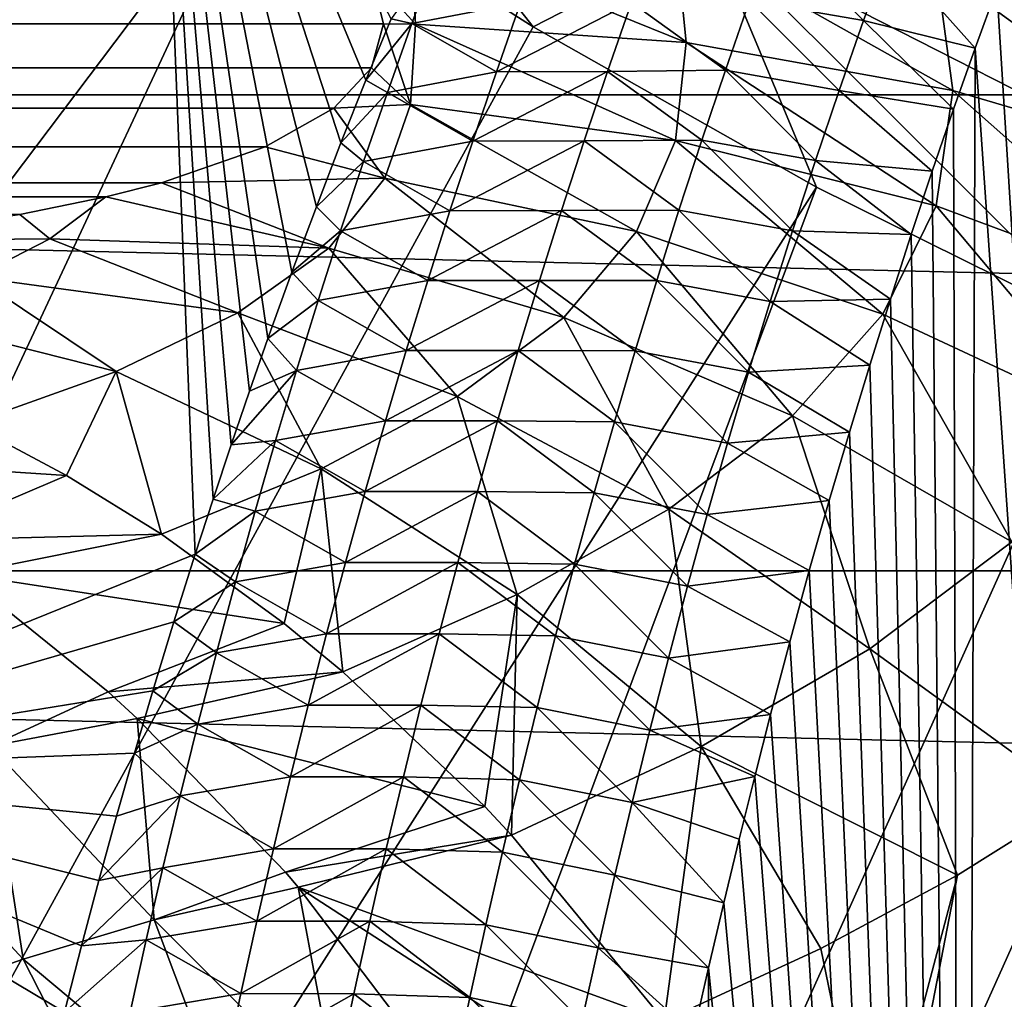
# Model space of a CAD drawing. Header units: metres. Extents: x -109 to 109, y -315 to 32.
# Tile 284 of 384: x 66.46 to 69.2, y -17.02 to -14.29. Entities that reach past the tile are written whole.
import ezdxf

# ---------------------------------------------------------------- set-up
doc = ezdxf.new("R2010")
doc.units = ezdxf.units.M
doc.layers.add('solid_K244242000C74_AAA', color=7, linetype='CONTINUOUS')

msp = doc.modelspace()

# ---------------------------------------------------------------- linework, layer by layer
at = {"layer": 'solid_K244242000C74_AAA'}
for points in [[(65.460144, -16.380287, 59.621948), (66.840843, -13.059432, 53.583248), (65.378433, -13.692873, 53.139709)], [(65.460144, -16.380287, 59.621948), (66.949203, -15.778422, 60.021004), (66.840843, -13.059432, 53.583248)], [(67.423172, -14.462131, 57.617397), (67.493111, -14.291137, 57.300911), (66.840843, -13.059432, 53.583248)], [(67.353951, -14.636343, 57.938789), (67.423172, -14.462131, 57.617397), (66.840843, -13.059432, 53.583248)], [(67.285515, -14.81392, 58.265347), (67.353951, -14.636343, 57.938789), (66.840843, -13.059432, 53.583248)], [(67.217896, -14.995011, 58.597317), (67.285515, -14.81392, 58.265347), (66.840843, -13.059432, 53.583248)], [(67.151154, -15.179767, 58.934956), (67.217896, -14.995011, 58.597317), (66.840843, -13.059432, 53.583248)], [(67.099846, -15.326205, 59.201828), (67.151154, -15.179767, 58.934956), (66.840843, -13.059432, 53.583248)], [(67.04908, -15.474814, 59.471878), (67.099846, -15.326205, 59.201828), (66.840843, -13.059432, 53.583248)], [(66.998856, -15.625525, 59.744888), (67.04908, -15.474814, 59.471878), (66.840843, -13.059432, 53.583248)], [(66.949203, -15.778422, 60.021004), (66.998856, -15.625525, 59.744888), (66.840843, -13.059432, 53.583248)], [(47.710915, -13.147866, -83.82), (105.289085, -13.147866, -83.82), (104.631042, -14.502484, -83.82)], [(47.710915, -13.147866, -83.82), (104.631042, -14.502484, -83.82), (48.368961, -14.502484, -83.82)], [(66.958008, -13.133426, -73.162537), (67.125237, -13.826756, -73.288864), (67.88755, -14.314016, -73.288864)], [(66.958008, -13.133426, -73.162537), (67.88755, -14.314016, -73.288864), (68.383095, -14.058889, -73.162537)], [(58.783802, -24.878853, -78.325066), (67.125237, -13.826756, -73.288864), (66.390419, -13.298938, -73.288864)], [(68.59893, -13.685053, -45.392651), (70.033722, -14.418556, -45.392651), (68.524734, -13.813568, -44.701569)], [(68.524933, -13.813225, -33.295631), (69.776314, -14.463711, -33.295631), (68.599327, -13.68437, -32.604633)], [(69.418716, -13.852786, -46.055901), (70.033722, -14.418556, -45.392651), (68.59893, -13.685053, -45.392651)], [(68.599327, -13.68437, -32.604633), (70.035156, -14.418338, -32.604633), (69.41993, -13.8521, -31.941523)], [(69.776314, -14.463711, -33.295631), (70.035156, -14.418338, -32.604633), (68.599327, -13.68437, -32.604633)], [(68.383095, -14.058889, -73.162537), (69.897118, -14.830321, -73.162537), (68.880981, -13.781766, -73.120003)], [(69.709419, -14.316969, -5.830495), (69.006821, -14.147294, -5.617753), (68.858704, -13.778415, -6.669751)], [(69.519203, -13.920051, -7.004905), (69.709419, -14.316969, -5.830495), (68.858704, -13.778415, -6.669751)], [(69.897118, -14.830321, -73.162537), (69.665779, -14.187294, -73.120003), (68.880981, -13.781766, -73.120003)], [(58.783802, -24.878853, -78.325066), (61.228916, -26.450235, -78.325066), (67.125237, -13.826756, -73.288864)], [(61.228916, -26.450235, -78.325066), (67.88755, -14.314016, -73.288864), (67.125237, -13.826756, -73.288864)], [(68.524734, -13.813568, -44.701569), (69.775696, -14.463863, -44.701569), (69.28894, -14.282878, -44)], [(70.033722, -14.418556, -45.392651), (69.775696, -14.463863, -44.701569), (68.524734, -13.813568, -44.701569)], [(69.28894, -14.282878, -34), (69.776314, -14.463711, -33.295631), (68.524933, -13.813225, -33.295631)], [(67.546921, -14.04719, -5.269554), (67.561272, -14.306464, -4.510857), (67.438721, -14.172194, -4.914154)], [(68.313011, -14.357572, -4.526977), (67.561272, -14.306464, -4.510857), (67.546921, -14.04719, -5.269554)], [(68.282883, -14.056742, -5.429879), (68.313011, -14.357572, -4.526977), (67.546921, -14.04719, -5.269554)], [(69.053787, -14.490412, -4.568868), (68.313011, -14.357572, -4.526977), (68.282883, -14.056742, -5.429879)], [(69.006821, -14.147294, -5.617753), (69.053787, -14.490412, -4.568868), (68.282883, -14.056742, -5.429879)], [(68.558495, -14.048972, 57.160973), (68.48912, -14.241294, 57.519547), (68.805771, -14.296486, 57.493538)], [(68.558495, -14.048972, 57.160973), (68.805771, -14.296486, 57.493538), (68.875557, -14.103351, 57.136017)], [(69.806503, -24.333389, 72.204231), (69.23674, -14.04473, 56.801155), (69.175911, -14.20735, 57.101067)], [(68.383095, -14.058889, -73.162537), (67.88755, -14.314016, -73.288864), (68.675125, -14.759292, -73.288864)], [(68.383095, -14.058889, -73.162537), (68.675125, -14.759292, -73.288864), (69.485657, -15.161276, -73.288864)], [(68.383095, -14.058889, -73.162537), (69.485657, -15.161276, -73.288864), (69.897118, -14.830321, -73.162537)], [(68.875557, -14.103351, 57.136017), (68.805771, -14.296486, 57.493538), (69.115524, -14.37303, 57.405819)], [(68.875557, -14.103351, 57.136017), (69.115524, -14.37303, 57.405819), (69.175911, -14.20735, 57.101067)], [(67.550858, -14.304642, 57.38776), (67.620857, -14.114303, 57.025047), (67.493111, -14.291137, 57.300911)], [(67.853012, -14.247331, 57.469696), (67.620857, -14.114303, 57.025047), (67.550858, -14.304642, 57.38776)], [(69.774063, -14.702551, -4.635764), (69.053787, -14.490412, -4.568868), (69.006821, -14.147294, -5.617753)], [(69.709419, -14.316969, -5.830495), (69.774063, -14.702551, -4.635764), (69.006821, -14.147294, -5.617753)], [(-67.472061, -14.305781, -4.510501), (-67.43866, -14.172089, -4.914459), (67.472061, -14.305765, -4.510553)], [(-67.43866, -14.172089, -4.914459), (67.438721, -14.172194, -4.914154), (67.472061, -14.305765, -4.510553)], [(67.561272, -14.306464, -4.510857), (67.472061, -14.305765, -4.510553), (67.438721, -14.172194, -4.914154)], [(69.806503, -24.333389, 72.204231), (69.175911, -14.20735, 57.101067), (69.115524, -14.37303, 57.405819)], [(67.785583, -14.438968, 57.830704), (67.853012, -14.247331, 57.469696), (67.550858, -14.304642, 57.38776)], [(68.161346, -14.24608, 57.551491), (67.853012, -14.247331, 57.469696), (67.785583, -14.438968, 57.830704)], [(68.09449, -14.437957, 57.910225), (68.161346, -14.24608, 57.551491), (67.785583, -14.438968, 57.830704)], [(68.09449, -14.437957, 57.910225), (68.421753, -14.434357, 57.878109), (68.161346, -14.24608, 57.551491)], [(68.161346, -14.24608, 57.551491), (68.421753, -14.434357, 57.878109), (68.48912, -14.241294, 57.519547)], [(68.48912, -14.241294, 57.519547), (68.421753, -14.434357, 57.878109), (68.737991, -14.49035, 57.851093)], [(68.48912, -14.241294, 57.519547), (68.737991, -14.49035, 57.851093), (68.805771, -14.296486, 57.493538)], [(67.550858, -14.304642, 57.38776), (67.493111, -14.291137, 57.300911), (67.423172, -14.462131, 57.617397)], [(68.805771, -14.296486, 57.493538), (68.737991, -14.49035, 57.851093), (69.055687, -14.54198, 57.715649)], [(68.805771, -14.296486, 57.493538), (69.055687, -14.54198, 57.715649), (69.115524, -14.37303, 57.405819)], [(-67.472061, -14.305781, -4.510501), (67.472061, -14.305765, -4.510553), (67.438698, -14.427843, -4.103333)], [(-67.438629, -14.427958, -4.102927), (-67.472061, -14.305781, -4.510501), (67.438698, -14.427843, -4.103333)], [(61.228916, -26.450235, -78.325066), (68.675125, -14.759292, -73.288864), (67.88755, -14.314016, -73.288864)], [(67.482903, -14.495765, 57.750332), (67.550858, -14.304642, 57.38776), (67.423172, -14.462131, 57.617397)], [(67.546906, -14.529252, -3.740658), (67.438698, -14.427843, -4.103333), (67.472061, -14.305765, -4.510553)], [(67.561272, -14.306464, -4.510857), (67.546906, -14.529252, -3.740658), (67.472061, -14.305765, -4.510553)], [(67.785583, -14.438968, 57.830704), (67.550858, -14.304642, 57.38776), (67.482903, -14.495765, 57.750332)], [(68.282875, -14.62903, -3.614815), (67.546906, -14.529252, -3.740658), (67.561272, -14.306464, -4.510857)], [(68.313011, -14.357572, -4.526977), (68.282875, -14.62903, -3.614815), (67.561272, -14.306464, -4.510857)], [(69.006821, -14.810961, -3.512867), (68.282875, -14.62903, -3.614815), (68.313011, -14.357572, -4.526977)], [(69.053787, -14.490412, -4.568868), (69.006821, -14.810961, -3.512867), (68.313011, -14.357572, -4.526977)], [(69.081337, -23.91721, 72.13089), (69.115524, -14.37303, 57.405819), (69.055687, -14.54198, 57.715649)], [(69.081337, -23.91721, 72.13089), (69.806503, -24.333389, 72.204231), (69.115524, -14.37303, 57.405819)], [(-67.438629, -14.427958, -4.102927), (67.438698, -14.427843, -4.103333), (67.333954, -14.539969, -3.686365)], [(-67.33371, -14.540141, -3.685687), (-67.438629, -14.427958, -4.102927), (67.333954, -14.539969, -3.686365)], [(67.546906, -14.529252, -3.740658), (67.333954, -14.539969, -3.686365), (67.438698, -14.427843, -4.103333)], [(67.720131, -14.631371, 58.191593), (67.785583, -14.438968, 57.830704), (67.482903, -14.495765, 57.750332)], [(68.09449, -14.437957, 57.910225), (67.785583, -14.438968, 57.830704), (67.720131, -14.631371, 58.191593)], [(68.029587, -14.630581, 58.268887), (68.09449, -14.437957, 57.910225), (67.720131, -14.631371, 58.191593)], [(68.029587, -14.630581, 58.268887), (68.356339, -14.628159, 58.236637), (68.09449, -14.437957, 57.910225)], [(68.09449, -14.437957, 57.910225), (68.356339, -14.628159, 58.236637), (68.421753, -14.434357, 57.878109)], [(68.421753, -14.434357, 57.878109), (68.356339, -14.628159, 58.236637), (68.67218, -14.68494, 58.20866)], [(68.421753, -14.434357, 57.878109), (68.67218, -14.68494, 58.20866), (68.737991, -14.49035, 57.851093)], [(67.482903, -14.495765, 57.750332), (67.423172, -14.462131, 57.617397), (67.353951, -14.636343, 57.938789)], [(68.737991, -14.49035, 57.851093), (68.67218, -14.68494, 58.20866), (68.996468, -14.71441, 58.030792)], [(68.737991, -14.49035, 57.851093), (68.996468, -14.71441, 58.030792), (69.055687, -14.54198, 57.715649)], [(69.709419, -15.071968, -3.435936), (69.006821, -14.810961, -3.512867), (69.053787, -14.490412, -4.568868)], [(69.774063, -14.702551, -4.635764), (69.709419, -15.071968, -3.435936), (69.053787, -14.490412, -4.568868)], [(48.368961, -14.502484, -83.82), (104.631042, -14.502484, -83.82), (103.909103, -15.824654, -83.82)], [(48.368961, -14.502484, -83.82), (103.909103, -15.824654, -83.82), (49.090897, -15.824654, -83.82)], [(67.416946, -14.687672, 58.112755), (67.482903, -14.495765, 57.750332), (67.353951, -14.636343, 57.938789)], [(67.720131, -14.631371, 58.191593), (67.482903, -14.495765, 57.750332), (67.416946, -14.687672, 58.112755)], [(-67.33371, -14.540141, -3.685687), (67.333954, -14.539969, -3.686365), (67.143341, -14.646828, -3.235808)], [(-67.142853, -14.647006, -3.234998), (-67.33371, -14.540141, -3.685687), (67.143341, -14.646828, -3.235808)], [(67.476105, -14.734381, -2.899864), (67.143341, -14.646828, -3.235808), (67.333954, -14.539969, -3.686365)], [(67.546906, -14.529252, -3.740658), (67.476105, -14.734381, -2.899864), (67.333954, -14.539969, -3.686365)], [(68.174767, -14.882281, -2.658296), (67.476105, -14.734381, -2.899864), (67.546906, -14.529252, -3.740658)], [(68.282875, -14.62903, -3.614815), (68.174767, -14.882281, -2.658296), (67.546906, -14.529252, -3.740658)], [(69.081337, -23.91721, 72.13089), (69.055687, -14.54198, 57.715649), (68.996468, -14.71441, 58.030792)], [(67.656624, -14.824542, 58.552353), (67.720131, -14.631371, 58.191593), (67.416946, -14.687672, 58.112755)], [(68.029587, -14.630581, 58.268887), (67.720131, -14.631371, 58.191593), (67.656624, -14.824542, 58.552353)], [(67.966591, -14.823952, 58.627457), (68.029587, -14.630581, 58.268887), (67.656624, -14.824542, 58.552353)], [(67.966591, -14.823952, 58.627457), (68.292854, -14.822697, 58.595119), (68.029587, -14.630581, 58.268887)], [(68.029587, -14.630581, 58.268887), (68.292854, -14.822697, 58.595119), (68.356339, -14.628159, 58.236637)], [(68.858727, -15.112206, -2.439541), (68.174767, -14.882281, -2.658296), (68.282875, -14.62903, -3.614815)], [(69.006821, -14.810961, -3.512867), (68.858727, -15.112206, -2.439541), (68.282875, -14.62903, -3.614815)], [(68.356339, -14.628159, 58.236637), (68.292854, -14.822697, 58.595119), (68.608292, -14.880255, 58.566227)], [(68.356339, -14.628159, 58.236637), (68.608292, -14.880255, 58.566227), (68.67218, -14.68494, 58.20866)], [(-67.142853, -14.647006, -3.234998), (67.143341, -14.646828, -3.235808), (66.855171, -14.746702, -2.744956)], [(-66.854454, -14.746876, -2.744023), (-67.142853, -14.647006, -3.234998), (66.855171, -14.746702, -2.744956)], [(67.476105, -14.734381, -2.899864), (66.855171, -14.746702, -2.744956), (67.143341, -14.646828, -3.235808)], [(67.416946, -14.687672, 58.112755), (67.353951, -14.636343, 57.938789), (67.285515, -14.81392, 58.265347)], [(68.67218, -14.68494, 58.20866), (68.608292, -14.880255, 58.566227), (68.937958, -14.890531, 58.351494)], [(68.67218, -14.68494, 58.20866), (68.937958, -14.890531, 58.351494), (68.996468, -14.71441, 58.030792)], [(67.352951, -14.880361, 58.47501), (67.416946, -14.687672, 58.112755), (67.285515, -14.81392, 58.265347)], [(67.656624, -14.824542, 58.552353), (67.416946, -14.687672, 58.112755), (67.352951, -14.880361, 58.47501)], [(67.476105, -14.734381, -2.899864), (67.319855, -14.928826, -1.978004), (66.855171, -14.746702, -2.744956)], [(67.973129, -15.120777, -1.654915), (67.319855, -14.928826, -1.978004), (67.476105, -14.734381, -2.899864)], [(68.174767, -14.882281, -2.658296), (67.973129, -15.120777, -1.654915), (67.476105, -14.734381, -2.899864)], [(69.081337, -23.91721, 72.13089), (68.996468, -14.71441, 58.030792), (68.937958, -14.890531, 58.351494)], [(-66.854454, -14.746876, -2.744023), (66.855171, -14.746702, -2.744956), (66.700584, -14.786029, -2.524548)], [(-66.704597, -14.785101, -2.529981), (-66.854454, -14.746876, -2.744023), (66.700584, -14.786029, -2.524548)], [(61.228916, -26.450235, -78.325066), (63.812321, -27.782076, -78.325066), (68.675125, -14.759292, -73.288864)], [(63.812321, -27.782076, -78.325066), (69.485657, -15.161276, -73.288864), (68.675125, -14.759292, -73.288864)], [(67.319855, -14.928826, -1.978004), (66.700584, -14.786029, -2.524548), (66.855171, -14.746702, -2.744956)], [(-66.704597, -14.785101, -2.529981), (66.700584, -14.786029, -2.524548), (66.461525, -14.835179, -2.217536)], [(66.545288, -14.902332, -1.798274), (66.461525, -14.835179, -2.217536), (66.700584, -14.786029, -2.524548)], [(67.319855, -14.928826, -1.978004), (66.545288, -14.902332, -1.798274), (66.700584, -14.786029, -2.524548)], [(67.352951, -14.880361, 58.47501), (67.285515, -14.81392, 58.265347), (67.217896, -14.995011, 58.597317)], [(67.966591, -14.823952, 58.627457), (68.231255, -15.017969, 58.953537), (68.292854, -14.822697, 58.595119)], [(68.292854, -14.822697, 58.595119), (68.231255, -15.017969, 58.953537), (68.546303, -15.076291, 58.923775)], [(68.292854, -14.822697, 58.595119), (68.546303, -15.076291, 58.923775), (68.608292, -14.880255, 58.566227)], [(69.519234, -15.42046, -2.24625), (68.858727, -15.112206, -2.439541), (69.006821, -14.810961, -3.512867)], [(69.709419, -15.071968, -3.435936), (69.519234, -15.42046, -2.24625), (69.006821, -14.810961, -3.512867)], [(66.545288, -14.902332, -1.798274), (65.957199, -14.908129, -1.657616), (66.461525, -14.835179, -2.217536)], [(67.595009, -15.018476, 58.912968), (67.656624, -14.824542, 58.552353), (67.352951, -14.880361, 58.47501)], [(67.966591, -14.823952, 58.627457), (67.656624, -14.824542, 58.552353), (67.595009, -15.018476, 58.912968)], [(67.905472, -15.018066, 58.98592), (67.966591, -14.823952, 58.627457), (67.595009, -15.018476, 58.912968)], [(67.905472, -15.018066, 58.98592), (68.231255, -15.017969, 58.953537), (67.966591, -14.823952, 58.627457)], [(66.336739, -15.008734, -1.041827), (65.957199, -14.908129, -1.657616), (66.545288, -14.902332, -1.798274)], [(67.067322, -15.108432, -1.009732), (66.336739, -15.008734, -1.041827), (66.545288, -14.902332, -1.798274)], [(67.319855, -14.928826, -1.978004), (67.067322, -15.108432, -1.009732), (66.545288, -14.902332, -1.798274)], [(67.290871, -15.073832, 58.83709), (67.352951, -14.880361, 58.47501), (67.217896, -14.995011, 58.597317)], [(67.595009, -15.018476, 58.912968), (67.352951, -14.880361, 58.47501), (67.290871, -15.073832, 58.83709)], [(68.608192, -15.394046, -1.354647), (67.973129, -15.120777, -1.654915), (68.174767, -14.882281, -2.658296)], [(68.858727, -15.112206, -2.439541), (68.608192, -15.394046, -1.354647), (68.174767, -14.882281, -2.658296)], [(68.608292, -14.880255, 58.566227), (68.546303, -15.076291, 58.923775), (68.880127, -15.070271, 58.677662)], [(68.608292, -14.880255, 58.566227), (68.880127, -15.070271, 58.677662), (68.937958, -14.890531, 58.351494)], [(69.081337, -23.91721, 72.13089), (68.937958, -14.890531, 58.351494), (68.880127, -15.070271, 58.677662)], [(67.676979, -15.340961, -0.631621), (67.067322, -15.108432, -1.009732), (67.319855, -14.928826, -1.978004)], [(67.973129, -15.120777, -1.654915), (67.676979, -15.340961, -0.631621), (67.319855, -14.928826, -1.978004)], [(66.729362, -15.271477, -0.017888), (66.074394, -15.105598, -0.264333), (66.336739, -15.008734, -1.041827)], [(67.067322, -15.108432, -1.009732), (66.729362, -15.271477, -0.017888), (66.336739, -15.008734, -1.041827)], [(67.290871, -15.073832, 58.83709), (67.217896, -14.995011, 58.597317), (67.151154, -15.179767, 58.934956)], [(67.535255, -15.213173, 59.27343), (67.595009, -15.018476, 58.912968), (67.290871, -15.073832, 58.83709)], [(67.905472, -15.018066, 58.98592), (67.595009, -15.018476, 58.912968), (67.535255, -15.213173, 59.27343)], [(67.846191, -15.212925, 59.344261), (67.905472, -15.018066, 58.98592), (67.535255, -15.213173, 59.27343)], [(67.846191, -15.212925, 59.344261), (68.171501, -15.213973, 59.311874), (67.905472, -15.018066, 58.98592)], [(67.905472, -15.018066, 58.98592), (68.171501, -15.213973, 59.311874), (68.231255, -15.017969, 58.953537)], [(68.231255, -15.017969, 58.953537), (68.171501, -15.213973, 59.311874), (68.48616, -15.273046, 59.281281)], [(68.231255, -15.017969, 58.953537), (68.48616, -15.273046, 59.281281), (68.546303, -15.076291, 58.923775)], [(67.230675, -15.268082, 59.198978), (67.290871, -15.073832, 58.83709), (67.151154, -15.179767, 58.934956)], [(67.535255, -15.213173, 59.27343), (67.290871, -15.073832, 58.83709), (67.230675, -15.268082, 59.198978)], [(68.546303, -15.076291, 58.923775), (68.48616, -15.273046, 59.281281), (68.822762, -15.253222, 59.008816)], [(68.546303, -15.076291, 58.923775), (68.822762, -15.253222, 59.008816), (68.880127, -15.070271, 58.677662)], [(69.081337, -23.91721, 72.13089), (68.880127, -15.070271, 58.677662), (68.822762, -15.253222, 59.008816)], [(66.729362, -15.271477, -0.017888), (66.32206, -15.416848, 0.978087), (66.074394, -15.105598, -0.264333)], [(67.298981, -15.541708, 0.395806), (66.729362, -15.271477, -0.017888), (67.067322, -15.108432, -1.009732)], [(67.676979, -15.340961, -0.631621), (67.298981, -15.541708, 0.395806), (67.067322, -15.108432, -1.009732)], [(68.264725, -15.653654, -0.277122), (67.676979, -15.340961, -0.631621), (67.973129, -15.120777, -1.654915)], [(68.608192, -15.394046, -1.354647), (68.264725, -15.653654, -0.277122), (67.973129, -15.120777, -1.654915)], [(69.216965, -15.744379, -1.080905), (68.608192, -15.394046, -1.354647), (68.858727, -15.112206, -2.439541)], [(69.519234, -15.42046, -2.24625), (69.216965, -15.744379, -1.080905), (68.858727, -15.112206, -2.439541)], [(63.812321, -27.782076, -78.325066), (70.316757, -15.518789, -73.288864), (69.485657, -15.161276, -73.288864)], [(67.230675, -15.268082, 59.198978), (67.151154, -15.179767, 58.934956), (67.099846, -15.326205, 59.201828)], [(67.477325, -15.40863, 59.63372), (67.535255, -15.213173, 59.27343), (67.230675, -15.268082, 59.198978)], [(67.846191, -15.212925, 59.344261), (67.535255, -15.213173, 59.27343), (67.477325, -15.40863, 59.63372)], [(67.788704, -15.408523, 59.702469), (67.846191, -15.212925, 59.344261), (67.477325, -15.40863, 59.63372)], [(67.788704, -15.408523, 59.702469), (68.113556, -15.410707, 59.670113), (67.846191, -15.212925, 59.344261)], [(67.846191, -15.212925, 59.344261), (68.113556, -15.410707, 59.670113), (68.171501, -15.213973, 59.311874)], [(68.171501, -15.213973, 59.311874), (68.113556, -15.410707, 59.670113), (68.427841, -15.470516, 59.638729)], [(68.171501, -15.213973, 59.311874), (68.427841, -15.470516, 59.638729), (68.48616, -15.273046, 59.281281)], [(68.48616, -15.273046, 59.281281), (68.765991, -15.439608, 59.345203), (68.822762, -15.253222, 59.008816)], [(69.081337, -23.91721, 72.13089), (68.822762, -15.253222, 59.008816), (68.765991, -15.439608, 59.345203)], [(66.591972, -15.559949, 1.199518), (66.32206, -15.416848, 0.978087), (66.729362, -15.271477, -0.017888)], [(66.855148, -15.722788, 1.414758), (66.591972, -15.559949, 1.199518), (66.729362, -15.271477, -0.017888)], [(67.298981, -15.541708, 0.395806), (66.855148, -15.722788, 1.414758), (66.729362, -15.271477, -0.017888)], [(67.230675, -15.268082, 59.198978), (67.099846, -15.326205, 59.201828), (67.04908, -15.474814, 59.471878)], [(67.172318, -15.463111, 59.560669), (67.230675, -15.268082, 59.198978), (67.04908, -15.474814, 59.471878)], [(67.477325, -15.40863, 59.63372), (67.230675, -15.268082, 59.198978), (67.172318, -15.463111, 59.560669)], [(68.48616, -15.273046, 59.281281), (68.427841, -15.470516, 59.638729), (68.765991, -15.439608, 59.345203)], [(67.843002, -15.890591, 0.784558), (67.298981, -15.541708, 0.395806), (67.676979, -15.340961, -0.631621)], [(68.264725, -15.653654, -0.277122), (67.843002, -15.890591, 0.784558), (67.676979, -15.340961, -0.631621)], [(68.82312, -16.041754, 0.049357), (68.264725, -15.653654, -0.277122), (68.608192, -15.394046, -1.354647)], [(69.216965, -15.744379, -1.080905), (68.82312, -16.041754, 0.049357), (68.608192, -15.394046, -1.354647)], [(65.781937, -15.507158, 1.98079), (66.32206, -15.416848, 0.978087), (66.591972, -15.559949, 1.199518)], [(67.421173, -15.604848, 59.993832), (67.477325, -15.40863, 59.63372), (67.172318, -15.463111, 59.560669)], [(67.788704, -15.408523, 59.702469), (67.477325, -15.40863, 59.63372), (67.421173, -15.604848, 59.993832)], [(67.732979, -15.60486, 60.060528), (67.788704, -15.408523, 59.702469), (67.421173, -15.604848, 59.993832)], [(67.732979, -15.60486, 60.060528), (68.057396, -15.60817, 60.02824), (67.788704, -15.408523, 59.702469)], [(67.788704, -15.408523, 59.702469), (68.057396, -15.60817, 60.02824), (68.113556, -15.410707, 59.670113)], [(68.113556, -15.410707, 59.670113), (68.057396, -15.60817, 60.02824), (68.3713, -15.6687, 59.996105)], [(68.113556, -15.410707, 59.670113), (68.3713, -15.6687, 59.996105), (68.427841, -15.470516, 59.638729)], [(68.427841, -15.470516, 59.638729), (68.709923, -15.629684, 59.687099), (68.765991, -15.439608, 59.345203)], [(69.081337, -23.91721, 72.13089), (68.765991, -15.439608, 59.345203), (68.709923, -15.629684, 59.687099)], [(67.172318, -15.463111, 59.560669), (67.04908, -15.474814, 59.471878), (66.998856, -15.625525, 59.744888)], [(67.115761, -15.658916, 59.922146), (67.172318, -15.463111, 59.560669), (66.998856, -15.625525, 59.744888)], [(67.421173, -15.604848, 59.993832), (67.172318, -15.463111, 59.560669), (67.115761, -15.658916, 59.922146)], [(68.427841, -15.470516, 59.638729), (68.3713, -15.6687, 59.996105), (68.709923, -15.629684, 59.687099)], [(63.812321, -27.782076, -78.325066), (66.510628, -28.862318, -78.325066), (70.316757, -15.518789, -73.288864)], [(66.168236, -15.740952, 2.297505), (65.781937, -15.507158, 1.98079), (66.591972, -15.559949, 1.199518)], [(66.510628, -28.862318, -78.325066), (71.165993, -15.830783, -73.288864), (70.316757, -15.518789, -73.288864)], [(66.168236, -15.740952, 2.297505), (66.591972, -15.559949, 1.199518), (66.855148, -15.722788, 1.414758)], [(67.196312, -15.970968, 1.692721), (66.855148, -15.722788, 1.414758), (67.298981, -15.541708, 0.395806)], [(67.359047, -16.105417, 1.824845), (67.196312, -15.970968, 1.692721), (67.298981, -15.541708, 0.395806)], [(67.843002, -15.890591, 0.784558), (67.359047, -16.105417, 1.824845), (67.298981, -15.541708, 0.395806)], [(67.366783, -15.801824, 60.353752), (67.421173, -15.604848, 59.993832), (67.115761, -15.658916, 59.922146)], [(67.732979, -15.60486, 60.060528), (67.421173, -15.604848, 59.993832), (67.366783, -15.801824, 60.353752)], [(67.679001, -15.801936, 60.418427), (67.732979, -15.60486, 60.060528), (67.366783, -15.801824, 60.353752)], [(67.679001, -15.801936, 60.418427), (68.002975, -15.806358, 60.386246), (67.732979, -15.60486, 60.060528)], [(67.732979, -15.60486, 60.060528), (68.002975, -15.806358, 60.386246), (68.057396, -15.60817, 60.02824)], [(68.057396, -15.60817, 60.02824), (68.002975, -15.806358, 60.386246), (68.316513, -15.867597, 60.353394)], [(68.057396, -15.60817, 60.02824), (68.316513, -15.867597, 60.353394), (68.3713, -15.6687, 59.996105)], [(67.115761, -15.658916, 59.922146), (66.998856, -15.625525, 59.744888), (66.949203, -15.778422, 60.021004)], [(68.3713, -15.6687, 59.996105), (68.654678, -15.823707, 60.034775), (68.709923, -15.629684, 59.687099)], [(69.081337, -23.91721, 72.13089), (68.709923, -15.629684, 59.687099), (68.654678, -15.823707, 60.034775)], [(67.060974, -15.855498, 60.283405), (67.115761, -15.658916, 59.922146), (66.949203, -15.778422, 60.021004)], [(67.366783, -15.801824, 60.353752), (67.115761, -15.658916, 59.922146), (67.060974, -15.855498, 60.283405)], [(68.354568, -16.312912, 1.143528), (67.843002, -15.890591, 0.784558), (68.264725, -15.653654, -0.277122)], [(68.82312, -16.041754, 0.049357), (68.354568, -16.312912, 1.143528), (68.264725, -15.653654, -0.277122)], [(68.3713, -15.6687, 59.996105), (68.316513, -15.867597, 60.353394), (68.654678, -15.823707, 60.034775)], [(66.301353, -15.833938, 2.406905), (66.168236, -15.740952, 2.297505), (66.855148, -15.722788, 1.414758)], [(66.301353, -15.833938, 2.406905), (66.855148, -15.722788, 1.414758), (67.196312, -15.970968, 1.692721)], [(69.216965, -15.744379, -1.080905), (69.400452, -16.460987, 0.205228), (68.82312, -16.041754, 0.049357)], [(66.889832, -15.966778, 60.360012), (66.949203, -15.778422, 60.021004), (65.460144, -16.380287, 59.621948)], [(67.060974, -15.855498, 60.283405), (66.949203, -15.778422, 60.021004), (66.889832, -15.966778, 60.360012)], [(67.314117, -15.999557, 60.71347), (67.366783, -15.801824, 60.353752), (67.060974, -15.855498, 60.283405)], [(67.679001, -15.801936, 60.418427), (67.366783, -15.801824, 60.353752), (67.314117, -15.999557, 60.71347)], [(67.626724, -15.999748, 60.776157), (67.679001, -15.801936, 60.418427), (67.314117, -15.999557, 60.71347)], [(67.626724, -15.999748, 60.776157), (67.950279, -16.005272, 60.74411), (67.679001, -15.801936, 60.418427)], [(67.679001, -15.801936, 60.418427), (67.950279, -16.005272, 60.74411), (68.002975, -15.806358, 60.386246)], [(68.002975, -15.806358, 60.386246), (67.950279, -16.005272, 60.74411), (68.263458, -16.067204, 60.710579)], [(68.002975, -15.806358, 60.386246), (68.263458, -16.067204, 60.710579), (68.316513, -15.867597, 60.353394)], [(49.090897, -15.824654, -83.82), (103.909103, -15.824654, -83.82), (103.125038, -17.110952, -83.82)], [(49.090897, -15.824654, -83.82), (103.125038, -17.110952, -83.82), (49.874958, -17.110952, -83.82)], [(66.707466, -16.161491, 2.741592), (66.301353, -15.833938, 2.406905), (67.196312, -15.970968, 1.692721)], [(66.379646, -16.312368, 3.528342), (66.301353, -15.833938, 2.406905), (66.707466, -16.161491, 2.741592)], [(66.510628, -28.862318, -78.325066), (69.299408, -29.681179, -78.325066), (71.165993, -15.830783, -73.288864)], [(68.316513, -15.867597, 60.353394), (68.600365, -16.021931, 60.388508), (68.654678, -15.823707, 60.034775)], [(69.081337, -23.91721, 72.13089), (68.654678, -15.823707, 60.034775), (68.600365, -16.021931, 60.388508)], [(67.007935, -16.052858, 60.644432), (67.060974, -15.855498, 60.283405), (66.889832, -15.966778, 60.360012)], [(67.314117, -15.999557, 60.71347), (67.060974, -15.855498, 60.283405), (67.007935, -16.052858, 60.644432)], [(68.316513, -15.867597, 60.353394), (68.263458, -16.067204, 60.710579), (68.600365, -16.021931, 60.388508)], [(67.753342, -16.480099, 2.143571), (67.359047, -16.105417, 1.824845), (67.843002, -15.890591, 0.784558)], [(67.827377, -16.559053, 2.20317), (67.753342, -16.480099, 2.143571), (67.843002, -15.890591, 0.784558)], [(68.354568, -16.312912, 1.143528), (67.827377, -16.559053, 2.20317), (67.843002, -15.890591, 0.784558)], [(66.831398, -16.158623, 60.704052), (66.889832, -15.966778, 60.360012), (65.460144, -16.380287, 59.621948)], [(66.707466, -16.161491, 2.741592), (67.196312, -15.970968, 1.692721), (67.359047, -16.105417, 1.824845)], [(67.007935, -16.052858, 60.644432), (66.889832, -15.966778, 60.360012), (66.831398, -16.158623, 60.704052)], [(67.263161, -16.198048, 61.072975), (67.314117, -15.999557, 60.71347), (67.007935, -16.052858, 60.644432)], [(67.626724, -15.999748, 60.776157), (67.314117, -15.999557, 60.71347), (67.263161, -16.198048, 61.072975)], [(67.576134, -16.198298, 61.133705), (67.626724, -15.999748, 60.776157), (67.263161, -16.198048, 61.072975)], [(67.576134, -16.198298, 61.133705), (67.899277, -16.20491, 61.101826), (67.626724, -15.999748, 60.776157)], [(67.626724, -15.999748, 60.776157), (67.899277, -16.20491, 61.101826), (67.950279, -16.005272, 60.74411)], [(67.950279, -16.005272, 60.74411), (67.899277, -16.20491, 61.101826), (68.212105, -16.267521, 61.067646)], [(67.950279, -16.005272, 60.74411), (68.212105, -16.267521, 61.067646), (68.263458, -16.067204, 60.710579)], [(68.263458, -16.067204, 60.710579), (68.547066, -16.224512, 60.748455), (68.600365, -16.021931, 60.388508)], [(69.081337, -23.91721, 72.13089), (68.600365, -16.021931, 60.388508), (68.547066, -16.224512, 60.748455)], [(66.956619, -16.250992, 61.005219), (67.007935, -16.052858, 60.644432), (66.831398, -16.158623, 60.704052)], [(67.263161, -16.198048, 61.072975), (67.007935, -16.052858, 60.644432), (66.956619, -16.250992, 61.005219)], [(68.82312, -16.041754, 0.049357), (69.066032, -16.670835, 0.970561), (68.354568, -16.312912, 1.143528)], [(68.82312, -16.041754, 0.049357), (69.400452, -16.460987, 0.205228), (69.066032, -16.670835, 0.970561)], [(68.263458, -16.067204, 60.710579), (68.212105, -16.267521, 61.067646), (68.547066, -16.224512, 60.748455)], [(66.787766, -16.234785, 2.807946), (66.707466, -16.161491, 2.741592), (67.359047, -16.105417, 1.824845)], [(66.787766, -16.234785, 2.807946), (67.359047, -16.105417, 1.824845), (67.753342, -16.480099, 2.143571)], [(66.780609, -16.331131, 61.012371), (66.831398, -16.158623, 60.704052), (65.460144, -16.380287, 59.621948)], [(66.379646, -16.312368, 3.528342), (66.707466, -16.161491, 2.741592), (66.787766, -16.234785, 2.807946)], [(66.956619, -16.250992, 61.005219), (66.831398, -16.158623, 60.704052), (66.780609, -16.331131, 61.012371)], [(67.213875, -16.397297, 61.432259), (67.263161, -16.198048, 61.072975), (66.956619, -16.250992, 61.005219)], [(67.576134, -16.198298, 61.133705), (67.263161, -16.198048, 61.072975), (67.213875, -16.397297, 61.432259)], [(67.527199, -16.397581, 61.491058), (67.576134, -16.198298, 61.133705), (67.213875, -16.397297, 61.432259)], [(67.527199, -16.397581, 61.491058), (67.849945, -16.405272, 61.459381), (67.576134, -16.198298, 61.133705)], [(67.576134, -16.198298, 61.133705), (67.849945, -16.405272, 61.459381), (67.899277, -16.20491, 61.101826)], [(67.899277, -16.20491, 61.101826), (67.849945, -16.405272, 61.459381), (68.162422, -16.468546, 61.424587)], [(67.899277, -16.20491, 61.101826), (68.162422, -16.468546, 61.424587), (68.212105, -16.267521, 61.067646)], [(66.835037, -16.794939, 3.872397), (66.379646, -16.312368, 3.528342), (66.787766, -16.234785, 2.807946)], [(67.199608, -16.66238, 3.149374), (66.787766, -16.234785, 2.807946), (67.753342, -16.480099, 2.143571)], [(66.835037, -16.794939, 3.872397), (66.787766, -16.234785, 2.807946), (67.199608, -16.66238, 3.149374)], [(68.212105, -16.267521, 61.067646), (68.503174, -16.396206, 61.052666), (68.547066, -16.224512, 60.748455)], [(69.081337, -23.91721, 72.13089), (68.547066, -16.224512, 60.748455), (68.503174, -16.396206, 61.052666)], [(66.90699, -16.449902, 61.365753), (66.956619, -16.250992, 61.005219), (66.780609, -16.331131, 61.012371)], [(67.213875, -16.397297, 61.432259), (66.956619, -16.250992, 61.005219), (66.90699, -16.449902, 61.365753)], [(68.212105, -16.267521, 61.067646), (68.162422, -16.468546, 61.424587), (68.503174, -16.396206, 61.052666)], [(66.470955, -16.903875, 4.576459), (66.008133, -16.404634, 4.255783), (66.379646, -16.312368, 3.528342)], [(66.835037, -16.794939, 3.872397), (66.470955, -16.903875, 4.576459), (66.379646, -16.312368, 3.528342)], [(68.354568, -16.312912, 1.143528), (68.251907, -17.075464, 2.543127), (67.827377, -16.559053, 2.20317)], [(68.354568, -16.312912, 1.143528), (68.686691, -16.873968, 1.741871), (68.251907, -17.075464, 2.543127)], [(68.354568, -16.312912, 1.143528), (69.066032, -16.670835, 0.970561), (68.686691, -16.873968, 1.741871)], [(66.730637, -16.506598, 61.324993), (66.780609, -16.331131, 61.012371), (65.460144, -16.380287, 59.621948)], [(66.90699, -16.449902, 61.365753), (66.780609, -16.331131, 61.012371), (66.730637, -16.506598, 61.324993)], [(66.681526, -16.685133, 61.64209), (66.730637, -16.506598, 61.324993), (65.460144, -16.380287, 59.621948)], [(66.633316, -16.866817, 61.963745), (66.681526, -16.685133, 61.64209), (65.460144, -16.380287, 59.621948)], [(66.585945, -17.051376, 62.28923), (66.633316, -16.866817, 61.963745), (65.460144, -16.380287, 59.621948)], [(66.539429, -17.238831, 62.618519), (66.585945, -17.051376, 62.28923), (65.460144, -16.380287, 59.621948)], [(66.493835, -17.429312, 62.951828), (66.539429, -17.238831, 62.618519), (65.460144, -16.380287, 59.621948)], [(66.449211, -17.622957, 63.289375), (66.493835, -17.429312, 62.951828), (65.460144, -16.380287, 59.621948)], [(66.470955, -16.903875, 4.576459), (66.136551, -17.021578, 5.279598), (66.008133, -16.404634, 4.255783)], [(67.166237, -16.5973, 61.791309), (67.213875, -16.397297, 61.432259), (66.90699, -16.449902, 61.365753)], [(67.527199, -16.397581, 61.491058), (67.213875, -16.397297, 61.432259), (67.166237, -16.5973, 61.791309)], [(67.479897, -16.597599, 61.848209), (67.527199, -16.397581, 61.491058), (67.166237, -16.5973, 61.791309)], [(67.479897, -16.597599, 61.848209), (67.802254, -16.606356, 61.816761), (67.527199, -16.397581, 61.491058)], [(67.527199, -16.397581, 61.491058), (67.802254, -16.606356, 61.816761), (67.849945, -16.405272, 61.459381)], [(67.849945, -16.405272, 61.459381), (67.802254, -16.606356, 61.816761), (68.114403, -16.670277, 61.781384)], [(67.849945, -16.405272, 61.459381), (68.114403, -16.670277, 61.781384), (68.162422, -16.468546, 61.424587)], [(68.162422, -16.468546, 61.424587), (68.459793, -16.570555, 61.360775), (68.503174, -16.396206, 61.052666)], [(69.081337, -23.91721, 72.13089), (68.503174, -16.396206, 61.052666), (68.459793, -16.570555, 61.360775)], [(66.90699, -16.449902, 61.365753), (66.730637, -16.506598, 61.324993), (66.681526, -16.685133, 61.64209)], [(66.859024, -16.649586, 61.726032), (66.90699, -16.449902, 61.365753), (66.681526, -16.685133, 61.64209)], [(67.166237, -16.5973, 61.791309), (66.90699, -16.449902, 61.365753), (66.859024, -16.649586, 61.726032)], [(69.066032, -16.670835, 0.970561), (69.400452, -16.460987, 0.205228), (68.883766, -17.612038, 2.622776)], [(69.95092, -17.997746, 2.161025), (68.883766, -17.612038, 2.622776), (69.400452, -16.460987, 0.205228)], [(67.199608, -16.66238, 3.149374), (67.753342, -16.480099, 2.143571), (67.827377, -16.559053, 2.20317)], [(68.162422, -16.468546, 61.424587), (68.114403, -16.670277, 61.781384), (68.417, -16.747738, 61.67297)], [(68.162422, -16.468546, 61.424587), (68.417, -16.747738, 61.67297), (68.459793, -16.570555, 61.360775)], [(67.235237, -16.703905, 3.179007), (67.199608, -16.66238, 3.149374), (67.827377, -16.559053, 2.20317)], [(67.235237, -16.703905, 3.179007), (67.827377, -16.559053, 2.20317), (68.251907, -17.075464, 2.543127)], [(69.081337, -23.91721, 72.13089), (68.459793, -16.570555, 61.360775), (68.417, -16.747738, 61.67297)], [(67.120216, -16.798058, 62.150116), (67.166237, -16.5973, 61.791309), (66.859024, -16.649586, 61.726032)], [(67.479897, -16.597599, 61.848209), (67.166237, -16.5973, 61.791309), (67.120216, -16.798058, 62.150116)], [(67.434196, -16.798351, 62.205147), (67.479897, -16.597599, 61.848209), (67.120216, -16.798058, 62.150116)], [(67.434196, -16.798351, 62.205147), (67.75618, -16.808159, 62.173954), (67.479897, -16.597599, 61.848209)], [(67.479897, -16.597599, 61.848209), (67.75618, -16.808159, 62.173954), (67.802254, -16.606356, 61.816761)], [(67.802254, -16.606356, 61.816761), (67.75618, -16.808159, 62.173954), (68.068001, -16.872715, 62.138023)], [(67.802254, -16.606356, 61.816761), (68.068001, -16.872715, 62.138023), (68.114403, -16.670277, 61.781384)], [(66.859024, -16.649586, 61.726032), (66.681526, -16.685133, 61.64209), (66.633316, -16.866817, 61.963745)], [(66.812691, -16.850042, 62.08604), (66.859024, -16.649586, 61.726032), (66.633316, -16.866817, 61.963745)], [(67.120216, -16.798058, 62.150116), (66.859024, -16.649586, 61.726032), (66.812691, -16.850042, 62.08604)], [(66.835037, -16.794939, 3.872397), (67.199608, -16.66238, 3.149374), (67.235237, -16.703905, 3.179007)], [(68.114403, -16.670277, 61.781384), (68.068001, -16.872715, 62.138023), (68.374893, -16.927937, 61.989429)], [(68.114403, -16.670277, 61.781384), (68.374893, -16.927937, 61.989429), (68.417, -16.747738, 61.67297)], [(68.686691, -16.873968, 1.741871), (69.066032, -16.670835, 0.970561), (68.829819, -17.568497, 2.616286)], [(69.066032, -16.670835, 0.970561), (68.883766, -17.612038, 2.622776), (68.829819, -17.568497, 2.616286)], [(66.835037, -16.794939, 3.872397), (67.235237, -16.703905, 3.179007), (67.34787, -17.307524, 3.997918)], [(67.235237, -16.703905, 3.179007), (68.251907, -17.075464, 2.543127), (67.939354, -17.160387, 3.033052)], [(67.235237, -16.703905, 3.179007), (67.939354, -17.160387, 3.033052), (67.636581, -17.23349, 3.514115)], [(67.235237, -16.703905, 3.179007), (67.636581, -17.23349, 3.514115), (67.34787, -17.307524, 3.997918)], [(69.081337, -23.91721, 72.13089), (68.417, -16.747738, 61.67297), (68.374893, -16.927937, 61.989429)], [(66.835037, -16.794939, 3.872397), (67.061768, -17.398352, 4.521513), (66.470955, -16.903875, 4.576459)], [(67.075798, -16.999571, 62.508671), (67.120216, -16.798058, 62.150116), (66.812691, -16.850042, 62.08604)], [(66.835037, -16.794939, 3.872397), (67.34787, -17.307524, 3.997918), (67.061768, -17.398352, 4.521513)], [(67.434196, -16.798351, 62.205147), (67.120216, -16.798058, 62.150116), (67.075798, -16.999571, 62.508671)], [(67.390076, -16.999836, 62.561855), (67.434196, -16.798351, 62.205147), (67.075798, -16.999571, 62.508671)], [(67.390076, -16.999836, 62.561855), (67.7117, -17.010683, 62.530952), (67.434196, -16.798351, 62.205147)], [(67.434196, -16.798351, 62.205147), (67.7117, -17.010683, 62.530952), (67.75618, -16.808159, 62.173954)], [(67.75618, -16.808159, 62.173954), (67.7117, -17.010683, 62.530952), (68.023201, -17.075855, 62.494495)], [(67.75618, -16.808159, 62.173954), (68.023201, -17.075855, 62.494495), (68.068001, -16.872715, 62.138023)], [(66.812691, -16.850042, 62.08604), (66.633316, -16.866817, 61.963745), (66.585945, -17.051376, 62.28923)], [(66.767967, -17.051273, 62.445774), (66.812691, -16.850042, 62.08604), (66.585945, -17.051376, 62.28923)], [(67.075798, -16.999571, 62.508671), (66.812691, -16.850042, 62.08604), (66.767967, -17.051273, 62.445774)], [(68.068001, -16.872715, 62.138023), (68.023201, -17.075855, 62.494495), (68.333572, -17.111332, 62.310337)], [(68.068001, -16.872715, 62.138023), (68.333572, -17.111332, 62.310337), (68.374893, -16.927937, 61.989429)], [(68.686691, -16.873968, 1.741871), (68.829819, -17.568497, 2.616286), (68.251907, -17.075464, 2.543127)], [(66.470955, -16.903875, 4.576459), (66.779678, -17.50753, 5.085627), (66.136551, -17.021578, 5.279598)], [(66.470955, -16.903875, 4.576459), (67.061768, -17.398352, 4.521513), (66.779678, -17.50753, 5.085627)], [(68.363167, -23.452217, 72.046844), (68.374893, -16.927937, 61.989429), (68.333572, -17.111332, 62.310337)], [(68.363167, -23.452217, 72.046844), (69.081337, -23.91721, 72.13089), (68.374893, -16.927937, 61.989429)], [(67.032951, -17.201836, 62.866966), (67.075798, -16.999571, 62.508671), (66.767967, -17.051273, 62.445774)], [(67.390076, -16.999836, 62.561855), (67.075798, -16.999571, 62.508671), (67.032951, -17.201836, 62.866966)], [(67.347527, -17.202051, 62.918331), (67.390076, -16.999836, 62.561855), (67.032951, -17.201836, 62.866966)], [(67.347527, -17.202051, 62.918331), (67.6688, -17.213924, 62.887737), (67.390076, -16.999836, 62.561855)], [(67.390076, -16.999836, 62.561855), (67.6688, -17.213924, 62.887737), (67.7117, -17.010683, 62.530952)], [(67.7117, -17.010683, 62.530952), (67.6688, -17.213924, 62.887737), (67.979988, -17.279699, 62.850788)], [(67.7117, -17.010683, 62.530952), (67.979988, -17.279699, 62.850788), (68.023201, -17.075855, 62.494495)]]:
    msp.add_3dface(points, dxfattribs=at)

doc.saveas('drawing.dxf')
